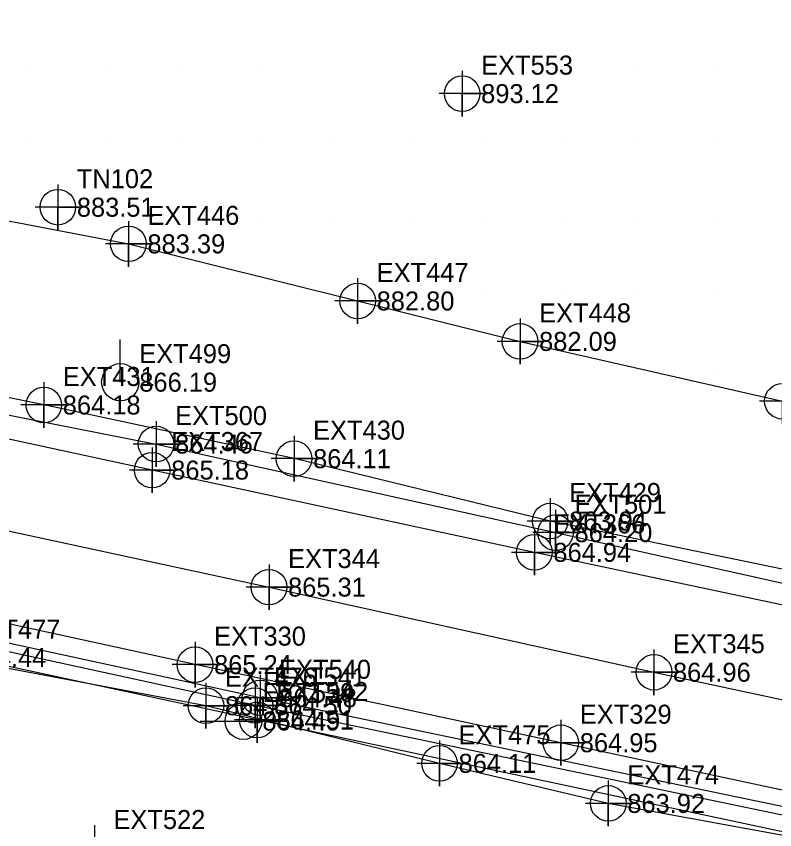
# Model space of a CAD drawing. Extents: x 1762120 to 1766775, y 709485 to 712965.
# Drawn here: x 1762428.3 to 1762528, y 712679.6 to 712786.6 of the extents above; entities that cross this region are included whole.
import ezdxf

# ---------------------------------------------------------------- set-up
doc = ezdxf.new("R2010")
doc.units = 0
for name, color, linetype in [('Default Symbol CELL', 7, 'Continuous'), ('Default Symbol Cogo Elevation', 7, 'Continuous'), ('Default Symbol Cogo Number', 7, 'Continuous'), ('Exist Building Cogo Elevation', 7, 'Continuous'), ('Exist Building Cogo Number', 7, 'Continuous'), ('Exist Building Cogo Point CELL', 7, 'Continuous'), ('Exist DTM Breakline', 7, 'Continuous'), ('Exist DTM Breakline Cogo Elevation', 7, 'Continuous'), ('Exist DTM Breakline Cogo Number', 7, 'Continuous'), ('Exist DTM Breakline Cogo Point CELL', 7, 'Continuous'), ('Exist DTM Crownline', 7, 'Continuous'), ('Exist DTM Crownline Cogo Elevation', 7, 'Continuous'), ('Exist DTM Crownline Cogo Number', 7, 'Continuous'), ('Exist DTM Crownline Cogo Point CELL', 7, 'Continuous'), ('Exist DTM Drainline', 7, 'Continuous'), ('Exist DTM Drainline Cogo Elevation', 7, 'Continuous'), ('Exist DTM Drainline Cogo Number', 7, 'Continuous'), ('Exist DTM Drainline Cogo Point CELL', 7, 'Continuous'), ('Exist DTM QL2 LIDAR Elevation Point', 7, 'Continuous'), ('Exist Roads EOP', 7, 'Continuous'), ('Exist Roads EOP Cogo Elevation', 7, 'Continuous'), ('Exist Roads EOP Cogo Number', 7, 'Continuous'), ('Exist Roads EOP Cogo Point CELL', 7, 'Continuous'), ('Exist Utilities Gas UG Line SUE LOS C', 7, 'Continuous'), ('Exist Utilities Gas UG Line SUE LOS C Cogo Elevation', 7, 'Continuous'), ('Exist Utilities Gas UG Line SUE LOS C Cogo Number', 7, 'Continuous'), ('Exist Utilities Gas UG Line SUE LOS C Cogo Point CELL', 7, 'Continuous'), ('Exist Utilities Power Pole CELL', 7, 'Continuous'), ('Exist Utilities Power Pole Cogo Elevation', 7, 'Continuous'), ('Exist Utilities Power Pole Cogo Number', 7, 'Continuous'), ('Exist Utilities Telephone Pole CELL', 7, 'Continuous'), ('Exist Utilities Telephone Pole Cogo Elevation', 7, 'Continuous'), ('Exist Utilities Telephone Pole Cogo Number', 7, 'Continuous'), ('Exist Utilities Telephone UG FO SUE LOS C', 7, 'Continuous'), ('Exist Utilities Telephone UG FO SUE LOS C Cogo Elevation', 7, 'Continuous'), ('Exist Utilities Telephone UG FO SUE LOS C Cogo Number', 7, 'Continuous'), ('Exist Utilities Telephone UG FO SUE LOS C Cogo Point CELL', 7, 'Continuous'), ('Exist Utilities Water UG Line SUE LOS C', 7, 'Continuous'), ('Exist Utilities Water UG Line SUE LOS C Cogo Elevation', 7, 'Continuous'), ('Exist Utilities Water UG Line SUE LOS C Cogo Number', 7, 'Continuous'), ('Exist Utilities Water UG Line SUE LOS C Cogo Point CELL', 7, 'Continuous')]:
    doc.layers.add(name, color=color, linetype=linetype)

msp = doc.modelspace()

# ---------------------------------------------------------------- linework, layer by layer
at = {"layer": 'Default Symbol CELL'}
msp.add_lwpolyline([(1762433.74, 712764.47), (1762433.74, 712758.47), (1762433.74, 712761.47), (1762436.74, 712761.47), (1762430.74, 712761.47)], dxfattribs=at)
msp.add_circle((1762433.74, 712761.47), 2.34, dxfattribs=at)
at = {"layer": 'Exist Building Cogo Point CELL'}
msp.add_lwpolyline([(1762486.9, 712779.41), (1762486.9, 712773.41), (1762486.9, 712776.41), (1762489.9, 712776.41), (1762483.9, 712776.41)], dxfattribs=at)
msp.add_circle((1762486.9, 712776.41), 2.34, dxfattribs=at)
at = {"layer": 'Exist DTM Breakline'}
msp.add_lwpolyline([(1762269.75, 712786.47), (1762271.08, 712779.95), (1762292.95, 712778.9), (1762320.7, 712776.03), (1762354.47, 712776.48), (1762388.07, 712765.38), (1762412.81, 712762.42), (1762443.02, 712756.65), (1762473.16, 712749.14), (1762494.52, 712743.82), (1762529.01, 712735.95), (1762558.21, 712731.15), (1762590.65, 712721.47), (1762629.55, 712708.88), (1762641.1, 712705.86), (1762646.43, 712718.81), (1762637.5, 712733.74)], dxfattribs=at)
at = {"layer": 'Exist DTM Breakline Cogo Point CELL'}
for points in [[(1762443.02, 712759.65), (1762443.02, 712753.65), (1762443.02, 712756.65), (1762446.02, 712756.65), (1762440.02, 712756.65)], [(1762473.16, 712752.14), (1762473.16, 712746.14), (1762473.16, 712749.14), (1762476.16, 712749.14), (1762470.16, 712749.14)], [(1762494.52, 712746.82), (1762494.52, 712740.82), (1762494.52, 712743.82), (1762497.52, 712743.82), (1762491.52, 712743.82)], [(1762529.01, 712738.95), (1762529.01, 712732.95), (1762529.01, 712735.95), (1762532.01, 712735.95), (1762526.01, 712735.95)], [(1762438.55, 712680.19), (1762438.55, 712674.19), (1762438.55, 712677.19), (1762441.55, 712677.19), (1762435.55, 712677.19)]]:
    msp.add_lwpolyline(points, dxfattribs=at)
for centre in [(1762443.02, 712756.65), (1762473.16, 712749.14), (1762494.52, 712743.82), (1762529.01, 712735.95)]:
    msp.add_circle(centre, 2.34, dxfattribs=at)
at = {"layer": 'Exist DTM Crownline'}
msp.add_lwpolyline([(1762166.55, 712774.69), (1762217.29, 712763.93), (1762266.93, 712753.16), (1762315.99, 712742.65), (1762361.3, 712733.13), (1762409.52, 712722.71), (1762461.51, 712711.5), (1762512.12, 712700.31), (1762561, 712689.86), (1762611.48, 712678.84), (1762663.77, 712667.96), (1762715.27, 712656.97), (1762767.73, 712645.75), (1762820.16, 712634.42), (1762873.56, 712623.12), (1762907.32, 712615.87), (1762954.84, 712607.61), (1762970.66, 712604.72)], dxfattribs=at)
at = {"layer": 'Exist DTM Crownline Cogo Point CELL'}
for points in [[(1762461.51, 712714.5), (1762461.51, 712708.5), (1762461.51, 712711.5), (1762464.51, 712711.5), (1762458.51, 712711.5)], [(1762512.12, 712703.31), (1762512.12, 712697.31), (1762512.12, 712700.31), (1762515.12, 712700.31), (1762509.12, 712700.31)]]:
    msp.add_lwpolyline(points, dxfattribs=at)
for centre in [(1762461.51, 712711.5), (1762512.12, 712700.31)]:
    msp.add_circle(centre, 2.34, dxfattribs=at)
at = {"layer": 'Exist DTM Drainline'}
for points in [[(1762671.95, 712685.6), (1762648.35, 712689.78), (1762626.12, 712693.92), (1762597.99, 712699.6), (1762564.62, 712706.39), (1762531.74, 712713.3), (1762498.47, 712720.19), (1762464.8, 712728.4), (1762431.89, 712735.46), (1762397.08, 712742.59), (1762358.77, 712750.54), (1762329.32, 712757.66), (1762298.8, 712765.16), (1762269.77, 712772.56), (1762248.85, 712776.11)], [(1762607.34, 712658.7), (1762593.44, 712665.01), (1762568.56, 712671.1), (1762531.51, 712678.41), (1762506.12, 712683.06), (1762483.93, 712688.33), (1762453.21, 712695.91), (1762419.5, 712702.24), (1762383.47, 712709.67), (1762355.69, 712715.12), (1762331.82, 712720.47), (1762302.4, 712727.8), (1762276.98, 712733.51), (1762241.78, 712739.93), (1762203.56, 712744.94), (1762183.53, 712748.07)]]:
    msp.add_lwpolyline(points, dxfattribs=at)
at = {"layer": 'Exist DTM Drainline Cogo Point CELL'}
for points in [[(1762431.89, 712738.46), (1762431.89, 712732.46), (1762431.89, 712735.46), (1762434.89, 712735.46), (1762428.89, 712735.46)], [(1762464.8, 712731.4), (1762464.8, 712725.4), (1762464.8, 712728.4), (1762467.8, 712728.4), (1762461.8, 712728.4)], [(1762498.47, 712723.19), (1762498.47, 712717.19), (1762498.47, 712720.19), (1762501.47, 712720.19), (1762495.47, 712720.19)], [(1762453.21, 712698.91), (1762453.21, 712692.91), (1762453.21, 712695.91), (1762456.21, 712695.91), (1762450.21, 712695.91)], [(1762483.93, 712691.33), (1762483.93, 712685.33), (1762483.93, 712688.33), (1762486.93, 712688.33), (1762480.93, 712688.33)], [(1762506.12, 712686.06), (1762506.12, 712680.06), (1762506.12, 712683.06), (1762509.12, 712683.06), (1762503.12, 712683.06)]]:
    msp.add_lwpolyline(points, dxfattribs=at)
for centre in [(1762431.89, 712735.46), (1762464.8, 712728.4), (1762498.47, 712720.19), (1762453.21, 712695.91), (1762483.93, 712688.33), (1762506.12, 712683.06)]:
    msp.add_circle(centre, 2.34, dxfattribs=at)
at = {"layer": 'Exist DTM QL2 LIDAR Elevation Point'}
for p, q in [((1762430, 712780), (1762430, 712780)), ((1762440, 712780), (1762440, 712780)), ((1762450, 712780), (1762450, 712780)), ((1762460, 712780), (1762460, 712780)), ((1762500, 712780), (1762500, 712780)), ((1762510, 712780), (1762510, 712780)), ((1762520, 712780), (1762520, 712780)), ((1762430, 712770), (1762430, 712770)), ((1762440, 712770), (1762440, 712770)), ((1762450, 712770), (1762450, 712770)), ((1762460, 712770), (1762460, 712770)), ((1762470, 712770), (1762470, 712770)), ((1762480, 712770), (1762480, 712770)), ((1762490, 712770), (1762490, 712770)), ((1762500, 712770), (1762500, 712770)), ((1762510, 712770), (1762510, 712770)), ((1762520, 712770), (1762520, 712770)), ((1762440, 712760), (1762440, 712760)), ((1762450, 712760), (1762450, 712760)), ((1762460, 712760), (1762460, 712760)), ((1762470, 712760), (1762470, 712760)), ((1762480, 712760), (1762480, 712760)), ((1762490, 712760), (1762490, 712760)), ((1762500, 712760), (1762500, 712760)), ((1762510, 712760), (1762510, 712760)), ((1762520, 712760), (1762520, 712760)), ((1762480, 712750), (1762480, 712750)), ((1762490, 712750), (1762490, 712750)), ((1762500, 712750), (1762500, 712750)), ((1762510, 712750), (1762510, 712750)), ((1762520, 712750), (1762520, 712750)), ((1762520, 712740), (1762520, 712740))]:
    msp.add_line(p, q, dxfattribs=at)
at = {"layer": 'Exist Roads EOP'}
for points in [[(1762972.64, 712616.33), (1762930.48, 712622.91), (1762881.99, 712633.2), (1762831.97, 712644.06), (1762782.82, 712654.41), (1762735.74, 712664.41), (1762686.68, 712675.53), (1762639.56, 712685.27), (1762589.4, 712696.15), (1762546.23, 712705.49), (1762496.4, 712716.08), (1762446.15, 712726.89), (1762396.23, 712737.69), (1762346.43, 712748.23), (1762295.97, 712759.18), (1762245.1, 712770.1), (1762193.68, 712780.97), (1762169, 712786.42)], [(1762974.58, 712585.31), (1762927.98, 712597.84), (1762890.67, 712606.3), (1762842.51, 712617.09), (1762793.23, 712628.15), (1762744.7, 712638.79), (1762696.33, 712649.07), (1762645.67, 712659.58), (1762597.31, 712669.97), (1762548.88, 712680.54), (1762499.87, 712691.04), (1762451.78, 712701.31), (1762402.08, 712712.16), (1762353.64, 712722.59), (1762304.8, 712733.11), (1762255.13, 712743.65), (1762207.34, 712753.91), (1762164.28, 712763.06), (1762150.69, 712765.78)]]:
    msp.add_lwpolyline(points, dxfattribs=at)
at = {"layer": 'Exist Roads EOP Cogo Point CELL'}
for points in [[(1762446.15, 712729.89), (1762446.15, 712723.89), (1762446.15, 712726.89), (1762449.15, 712726.89), (1762443.15, 712726.89)], [(1762496.4, 712719.08), (1762496.4, 712713.08), (1762496.4, 712716.08), (1762499.4, 712716.08), (1762493.4, 712716.08)], [(1762451.78, 712704.31), (1762451.78, 712698.31), (1762451.78, 712701.31), (1762454.78, 712701.31), (1762448.78, 712701.31)], [(1762499.87, 712694.04), (1762499.87, 712688.04), (1762499.87, 712691.04), (1762502.87, 712691.04), (1762496.87, 712691.04)]]:
    msp.add_lwpolyline(points, dxfattribs=at)
for centre in [(1762446.15, 712726.89), (1762496.4, 712716.08), (1762451.78, 712701.31), (1762499.87, 712691.04)]:
    msp.add_circle(centre, 2.34, dxfattribs=at)
at = {"layer": 'Exist Utilities Gas UG Line SUE LOS C'}
msp.add_lwpolyline([(1762186.21, 712786.58), (1762241.95, 712774.53), (1762368.98, 712745.66), (1762446.66, 712730.32), (1762499.18, 712718.67), (1762560.33, 712705.06), (1762614.27, 712693.34), (1762654.57, 712685.66), (1762695.77, 712676.76), (1762747.57, 712665.85), (1762826.12, 712649.31), (1762887.98, 712636.74)], dxfattribs=at)
at = {"layer": 'Exist Utilities Gas UG Line SUE LOS C Cogo Point CELL'}
for points in [[(1762446.66, 712733.32), (1762446.66, 712727.32), (1762446.66, 712730.32), (1762449.66, 712730.32), (1762443.66, 712730.32)], [(1762499.18, 712721.67), (1762499.18, 712715.67), (1762499.18, 712718.67), (1762502.18, 712718.67), (1762496.18, 712718.67)]]:
    msp.add_lwpolyline(points, dxfattribs=at)
for centre in [(1762446.66, 712730.32), (1762499.18, 712718.67)]:
    msp.add_circle(centre, 2.34, dxfattribs=at)
at = {"layer": 'Exist Utilities Power Pole CELL'}
for q in [(1762441.95, 712744.08), (1762441.95, 712738.46)]:
    msp.add_line((1762441.95, 712738.46), q, dxfattribs=at)
msp.add_circle((1762441.95, 712738.46), 2.45, dxfattribs=at)
at = {"layer": 'Exist Utilities Telephone Pole CELL'}
for p, q in [((1762452.47, 712693.89), (1762463.81, 712693.89)), ((1762458.14, 712693.89), (1762458.14, 712693.89))]:
    msp.add_line(p, q, dxfattribs=at)
msp.add_circle((1762458.14, 712693.89), 2.41, dxfattribs=at)
at = {"layer": 'Exist Utilities Telephone UG FO SUE LOS C'}
for points in [[(1762655.15, 712653.25), (1762586.52, 712669.54), (1762459.67, 712695.94), (1762295.49, 712731.66), (1762171.26, 712757.55)], [(1762655.08, 712650.85), (1762586.39, 712667.09), (1762459.96, 712694.03), (1762295.89, 712729.25), (1762171.95, 712754.92)]]:
    msp.add_lwpolyline(points, dxfattribs=at)
at = {"layer": 'Exist Utilities Telephone UG FO SUE LOS C Cogo Point CELL'}
for points in [[(1762459.67, 712698.94), (1762459.67, 712692.94), (1762459.67, 712695.94), (1762462.67, 712695.94), (1762456.67, 712695.94)], [(1762459.96, 712697.03), (1762459.96, 712691.03), (1762459.96, 712694.03), (1762462.96, 712694.03), (1762456.96, 712694.03)]]:
    msp.add_lwpolyline(points, dxfattribs=at)
for centre in [(1762459.67, 712695.94), (1762459.96, 712694.03)]:
    msp.add_circle(centre, 2.34, dxfattribs=at)
at = {"layer": 'Exist Utilities Water UG Line SUE LOS C'}
msp.add_lwpolyline([(1762652.6, 712655.88), (1762584.51, 712671.06), (1762460.33, 712696.95), (1762295.33, 712732.74), (1762171.02, 712758.92)], dxfattribs=at)
at = {"layer": 'Exist Utilities Water UG Line SUE LOS C Cogo Point CELL'}
msp.add_lwpolyline([(1762460.33, 712699.95), (1762460.33, 712693.95), (1762460.33, 712696.95), (1762463.33, 712696.95), (1762457.33, 712696.95)], dxfattribs=at)
msp.add_circle((1762460.33, 712696.95), 2.34, dxfattribs=at)

# ---------------------------------------------------------------- texts
at = {"layer": 'Default Symbol Cogo Elevation'}
msp.add_text('883.51', height=2.5, dxfattribs=at).set_placement((1762436.24, 712760.22))
at = {"layer": 'Default Symbol Cogo Number'}
msp.add_text('TN102', height=2.5, dxfattribs=at).set_placement((1762436.24, 712763.97))
at = {"layer": 'Exist Building Cogo Elevation'}
msp.add_text('893.12', height=2.5, dxfattribs=at).set_placement((1762489.4, 712775.16))
at = {"layer": 'Exist Building Cogo Number'}
msp.add_text('EXT553', height=2.5, dxfattribs=at).set_placement((1762489.4, 712778.91))
at = {"layer": 'Exist DTM Breakline Cogo Elevation'}
for s, p in [('883.39', (1762445.52, 712755.4)), ('882.80', (1762475.66, 712747.89)), ('882.09', (1762497.02, 712742.57))]:
    msp.add_text(s, height=2.5, dxfattribs=at).set_placement(p)
at = {"layer": 'Exist DTM Breakline Cogo Number'}
for s, p in [('EXT446', (1762445.52, 712759.15)), ('EXT447', (1762475.66, 712751.64)), ('EXT448', (1762497.02, 712746.32)), ('EXT522', (1762441.05, 712679.69))]:
    msp.add_text(s, height=2.5, dxfattribs=at).set_placement(p)
at = {"layer": 'Exist DTM Crownline Cogo Elevation'}
for s, p in [('865.31', (1762464.01, 712710.26)), ('864.96', (1762514.62, 712699.06))]:
    msp.add_text(s, height=2.5, dxfattribs=at).set_placement(p)
at = {"layer": 'Exist DTM Crownline Cogo Number'}
for s, p in [('EXT344', (1762464.01, 712714.01)), ('EXT345', (1762514.62, 712702.81))]:
    msp.add_text(s, height=2.5, dxfattribs=at).set_placement(p)
at = {"layer": 'Exist DTM Drainline Cogo Elevation'}
for s, p in [('864.18', (1762434.39, 712734.21)), ('864.11', (1762467.3, 712727.15)), ('863.94', (1762500.97, 712718.95)), ('864.44', (1762422, 712700.99)), ('864.57', (1762455.71, 712694.66)), ('864.11', (1762486.43, 712687.08)), ('863.92', (1762508.62, 712681.81))]:
    msp.add_text(s, height=2.5, dxfattribs=at).set_placement(p)
at = {"layer": 'Exist DTM Drainline Cogo Number'}
for s, p in [('EXT431', (1762434.39, 712737.96)), ('EXT430', (1762467.3, 712730.9)), ('EXT429', (1762500.97, 712722.7)), ('EXT477', (1762422, 712704.74)), ('EXT476', (1762455.71, 712698.41)), ('EXT475', (1762486.43, 712690.83)), ('EXT474', (1762508.62, 712685.56))]:
    msp.add_text(s, height=2.5, dxfattribs=at).set_placement(p)
at = {"layer": 'Exist Roads EOP Cogo Elevation'}
for s, p in [('865.18', (1762448.65, 712725.65)), ('864.94', (1762498.9, 712714.83)), ('865.24', (1762454.28, 712700.06)), ('864.95', (1762502.37, 712689.79))]:
    msp.add_text(s, height=2.5, dxfattribs=at).set_placement(p)
at = {"layer": 'Exist Roads EOP Cogo Number'}
for s, p in [('EXT367', (1762448.65, 712729.4)), ('EXT366', (1762498.9, 712718.58)), ('EXT330', (1762454.28, 712703.81)), ('EXT329', (1762502.37, 712693.54))]:
    msp.add_text(s, height=2.5, dxfattribs=at).set_placement(p)
at = {"layer": 'Exist Utilities Gas UG Line SUE LOS C Cogo Elevation'}
for s, p in [('864.46', (1762449.16, 712729.07)), ('864.20', (1762501.68, 712717.42))]:
    msp.add_text(s, height=2.5, dxfattribs=at).set_placement(p)
at = {"layer": 'Exist Utilities Gas UG Line SUE LOS C Cogo Number'}
for s, p in [('EXT500', (1762449.16, 712732.82)), ('EXT501', (1762501.68, 712721.17))]:
    msp.add_text(s, height=2.5, dxfattribs=at).set_placement(p)
at = {"layer": 'Exist Utilities Power Pole Cogo Elevation'}
msp.add_text('866.19', height=2.5, dxfattribs=at).set_placement((1762444.45, 712737.21))
at = {"layer": 'Exist Utilities Power Pole Cogo Number'}
msp.add_text('EXT499', height=2.5, dxfattribs=at).set_placement((1762444.45, 712740.96))
at = {"layer": 'Exist Utilities Telephone Pole Cogo Elevation'}
msp.add_text('864.49', height=2.5, dxfattribs=at).set_placement((1762460.64, 712692.64))
at = {"layer": 'Exist Utilities Telephone Pole Cogo Number'}
msp.add_text('EXT539', height=2.5, dxfattribs=at).set_placement((1762460.64, 712696.39))
at = {"layer": 'Exist Utilities Telephone UG FO SUE LOS C Cogo Elevation'}
for s, p in [('864.50', (1762462.17, 712694.69)), ('864.51', (1762462.46, 712692.78))]:
    msp.add_text(s, height=2.5, dxfattribs=at).set_placement(p)
at = {"layer": 'Exist Utilities Telephone UG FO SUE LOS C Cogo Number'}
for s, p in [('EXT541', (1762462.17, 712698.44)), ('EXT542', (1762462.46, 712696.53))]:
    msp.add_text(s, height=2.5, dxfattribs=at).set_placement(p)
at = {"layer": 'Exist Utilities Water UG Line SUE LOS C Cogo Elevation'}
msp.add_text('864.48', height=2.5, dxfattribs=at).set_placement((1762462.83, 712695.7))
at = {"layer": 'Exist Utilities Water UG Line SUE LOS C Cogo Number'}
msp.add_text('EXT540', height=2.5, dxfattribs=at).set_placement((1762462.83, 712699.45))

doc.saveas('drawing.dxf')
